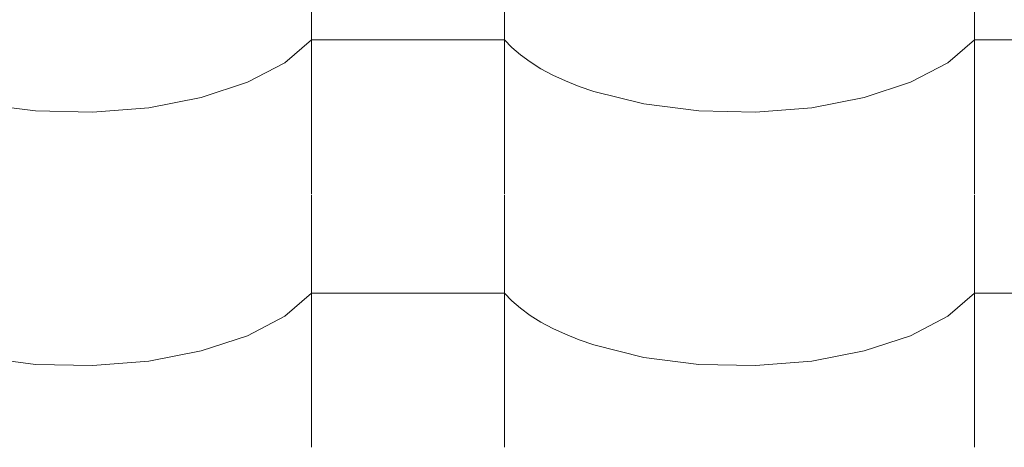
# Model space of a CAD drawing. Header units: millimetres. Extents: x -36478 to 31050, y -14815 to 11827.
# Tile 317 of 656: x -14329 to -14084, y 10681 to 10787. Entities that reach past the tile are written whole.
import ezdxf

# ---------------------------------------------------------------- set-up
doc = ezdxf.new("R2010")
doc.units = ezdxf.units.MM
doc.header["$MEASUREMENT"] = 0
doc.layers.add('Nové_Výplně - Povrchové', color=7, linetype='Continuous')

# ---------------------------------------------------------------- blocks, each defined once
blk = doc.blocks.new('*X13')
at = {"layer": 'Nové_Výplně - Povrchové', "color": 21, "linetype": 'Continuous', "lineweight": 20, "true_color": 0xffaaaa}
for p, q in [((-14256.72, 10806.8), (-14256.72, 10743.92)), ((-14208.69, 10806.8), (-14208.69, 10743.92)), ((-14091.72, 10806.8), (-14091.72, 10743.92)), ((-14263.39, 10776.58), (-14256.72, 10782.27)), ((-14232.71, 10782.27), (-14256.72, 10782.27)), ((-14208.69, 10782.27), (-14232.71, 10782.27)), ((-14208.69, 10782.27), (-14206.86, 10780.38)), ((-14098.39, 10776.58), (-14091.72, 10782.27)), ((-14067.71, 10782.27), (-14091.72, 10782.27)), ((-14206.86, 10780.38), (-14204.74, 10778.55)), ((-14204.74, 10778.55), (-14202.34, 10776.79)), ((-14272.7, 10771.72), (-14263.39, 10776.58)), ((-14202.34, 10776.79), (-14199.65, 10775.12)), ((-14107.7, 10771.72), (-14098.39, 10776.58)), ((-14199.65, 10775.12), (-14196.71, 10773.54)), ((-14196.71, 10773.54), (-14193.53, 10772.06)), ((-14284.18, 10767.92), (-14272.7, 10771.72)), ((-14193.53, 10772.06), (-14190.12, 10770.69)), ((-14119.18, 10767.92), (-14107.7, 10771.72)), ((-14190.12, 10770.69), (-14186.5, 10769.44)), ((-14186.5, 10769.44), (-14174.05, 10766.34)), ((-14339.05, 10766.34), (-14325.39, 10764.58)), ((-14297.24, 10765.39), (-14284.18, 10767.92)), ((-14174.05, 10766.34), (-14160.39, 10764.58)), ((-14132.24, 10765.39), (-14119.18, 10767.92)), ((-14325.39, 10764.58), (-14311.21, 10764.26)), ((-14311.21, 10764.26), (-14297.24, 10765.39)), ((-14160.39, 10764.58), (-14146.21, 10764.26)), ((-14146.21, 10764.26), (-14132.24, 10765.39)), ((-14256.72, 10743.7), (-14256.72, 10680.82)), ((-14208.69, 10743.7), (-14208.69, 10680.82)), ((-14091.72, 10743.7), (-14091.72, 10680.82)), ((-14263.39, 10713.48), (-14256.72, 10719.17)), ((-14232.71, 10719.17), (-14256.72, 10719.17)), ((-14208.69, 10719.17), (-14232.71, 10719.17)), ((-14208.69, 10719.17), (-14206.86, 10717.27)), ((-14206.86, 10717.27), (-14204.74, 10715.44)), ((-14098.39, 10713.48), (-14091.72, 10719.17)), ((-14067.71, 10719.17), (-14091.72, 10719.17)), ((-14204.74, 10715.44), (-14202.34, 10713.69)), ((-14272.7, 10708.61), (-14263.39, 10713.48)), ((-14202.34, 10713.69), (-14199.65, 10712.01)), ((-14199.65, 10712.01), (-14196.71, 10710.44)), ((-14107.7, 10708.61), (-14098.39, 10713.48)), ((-14196.71, 10710.44), (-14193.53, 10708.96)), ((-14284.18, 10704.82), (-14272.7, 10708.61)), ((-14193.53, 10708.96), (-14190.12, 10707.59)), ((-14190.12, 10707.59), (-14186.5, 10706.33)), ((-14119.18, 10704.82), (-14107.7, 10708.61)), ((-14297.24, 10702.29), (-14284.18, 10704.82)), ((-14186.5, 10706.33), (-14174.05, 10703.23)), ((-14132.24, 10702.29), (-14119.18, 10704.82)), ((-14339.05, 10703.23), (-14325.39, 10701.48)), ((-14311.21, 10701.16), (-14297.24, 10702.29)), ((-14174.05, 10703.23), (-14160.39, 10701.48)), ((-14146.21, 10701.16), (-14132.24, 10702.29)), ((-14325.39, 10701.48), (-14311.21, 10701.16)), ((-14160.39, 10701.48), (-14146.21, 10701.16))]:
    blk.add_line(p, q, dxfattribs=at)
blk = doc.blocks.new('výplň_6_1', base_point=(0, 0))
at = {"layer": 'Nové_Výplně - Povrchové', "color": 21, "linetype": 'Continuous', "lineweight": 20, "true_color": 0xffaaaa}
blk.add_blockref('*X13', (0, 0), dxfattribs=at)

msp = doc.modelspace()

# ---------------------------------------------------------------- block references
at = {"layer": 'Nové_Výplně - Povrchové', "color": 21, "linetype": 'Continuous', "lineweight": 20, "true_color": 0xffaaaa}
msp.add_blockref('výplň_6_1', (0, 0), dxfattribs=at)

doc.saveas('drawing.dxf')
